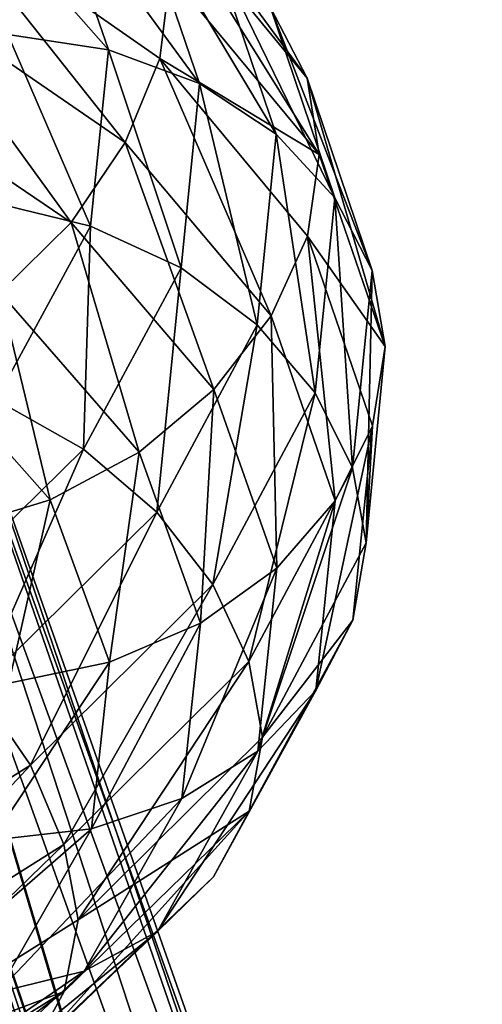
# Model space of a CAD drawing. Header units: metres. Extents: x -80 to 80, y -455 to 95.
# Tile 448 of 656: x 16.64 to 19.6, y -87.64 to -81.34. Entities that reach past the tile are written whole.
import ezdxf

# ---------------------------------------------------------------- set-up
doc = ezdxf.new("R2010")
doc.units = ezdxf.units.M
doc.layers.add('solid_501010_k_01_02', color=7, linetype='CONTINUOUS')

msp = doc.modelspace()

# ---------------------------------------------------------------- linework, layer by layer
at = {"layer": 'solid_501010_k_01_02'}
for points in [[(17.310772, -80.11837, 1116.346191), (17.533482, -80.557404, 1116.733887), (18.478634, -81.710304, 1113.837769)], [(18.243919, -81.258499, 1113.486206), (17.310772, -80.11837, 1116.346191), (18.478634, -81.710304, 1113.837769)], [(16.196108, -80.385941, 1112.38562), (16.826408, -80.427238, 1112.577148), (17.206175, -81.529007, 1109.840698)], [(16.561649, -81.430313, 1109.740601), (16.196108, -80.385941, 1112.38562), (17.206175, -81.529007, 1109.840698)], [(16.826408, -80.427238, 1112.577148), (17.39744, -80.593178, 1112.834351), (17.790094, -81.74472, 1110.01416)], [(17.206175, -81.529007, 1109.840698), (16.826408, -80.427238, 1112.577148), (17.790094, -81.74472, 1110.01416)], [(16.084747, -80.572174, 1120.122314), (15.881823, -81.13694, 1120.326172), (17.313936, -82.122383, 1117.616577)], [(17.53516, -81.584084, 1117.384766), (16.084747, -80.572174, 1120.122314), (17.313936, -82.122383, 1117.616577)], [(17.601299, -81.046776, 1117.112915), (16.084747, -80.572174, 1120.122314), (17.53516, -81.584084, 1117.384766)], [(17.533482, -80.557404, 1116.733887), (17.601299, -81.046776, 1117.112915), (18.555405, -82.197868, 1114.202148)], [(18.478634, -81.710304, 1113.837769), (17.533482, -80.557404, 1116.733887), (18.555405, -82.197868, 1114.202148)], [(17.39744, -80.593178, 1112.834351), (17.876898, -80.877914, 1113.144409), (18.280373, -82.068619, 1110.252686)], [(17.790094, -81.74472, 1110.01416), (17.39744, -80.593178, 1112.834351), (18.280373, -82.068619, 1110.252686)], [(17.876898, -80.877914, 1113.144409), (18.243919, -81.258499, 1113.486206), (18.655678, -82.476204, 1110.538452)], [(18.280373, -82.068619, 1110.252686), (17.876898, -80.877914, 1113.144409), (18.655678, -82.476204, 1110.538452)], [(18.555405, -82.197868, 1114.202148), (17.601299, -81.046776, 1117.112915), (17.53516, -81.584084, 1117.384766)], [(15.881823, -81.13694, 1120.326172), (15.563551, -81.68309, 1120.432861), (16.966965, -82.632439, 1117.769043)], [(17.313936, -82.122383, 1117.616577), (15.881823, -81.13694, 1120.326172), (16.966965, -82.632439, 1117.769043)], [(18.243919, -81.258499, 1113.486206), (18.478634, -81.710304, 1113.837769), (18.895689, -82.941521, 1110.852661)], [(18.655678, -82.476204, 1110.538452), (18.243919, -81.258499, 1113.486206), (18.895689, -82.941521, 1110.852661)], [(16.4508, -82.500694, 1107.085205), (16.561649, -81.430313, 1109.740601), (17.091013, -82.657761, 1107.093384)], [(16.561649, -81.430313, 1109.740601), (17.206175, -81.529007, 1109.840698), (17.091013, -82.657761, 1107.093384)], [(17.091013, -82.657761, 1107.093384), (17.206175, -81.529007, 1109.840698), (17.671024, -82.924118, 1107.182739)], [(17.206175, -81.529007, 1109.840698), (17.790094, -81.74472, 1110.01416), (17.671024, -82.924118, 1107.182739)], [(17.53516, -81.584084, 1117.384766), (17.313936, -82.122383, 1117.616577), (18.247253, -83.22995, 1114.743164)], [(18.480404, -82.720123, 1114.481689), (17.53516, -81.584084, 1117.384766), (18.247253, -83.22995, 1114.743164)], [(18.555405, -82.197868, 1114.202148), (17.53516, -81.584084, 1117.384766), (18.480404, -82.720123, 1114.481689)], [(16.966965, -82.632439, 1117.769043), (15.563551, -81.68309, 1120.432861), (16.5131, -83.081802, 1117.831665)], [(17.671024, -82.924118, 1107.182739), (17.790094, -81.74472, 1110.01416), (18.158022, -83.287895, 1107.349487)], [(17.790094, -81.74472, 1110.01416), (18.280373, -82.068619, 1110.252686), (18.158022, -83.287895, 1107.349487)], [(18.478634, -81.710304, 1113.837769), (18.555405, -82.197868, 1114.202148), (18.978859, -83.427635, 1111.201294)], [(18.895689, -82.941521, 1110.852661), (18.478634, -81.710304, 1113.837769), (18.978859, -83.427635, 1111.201294)], [(18.158022, -83.287895, 1107.349487), (18.280373, -82.068619, 1110.252686), (18.530813, -83.723022, 1107.578979)], [(18.280373, -82.068619, 1110.252686), (18.655678, -82.476204, 1110.538452), (18.530813, -83.723022, 1107.578979)], [(17.313936, -82.122383, 1117.616577), (16.966965, -82.632439, 1117.769043), (17.881578, -83.70108, 1114.94458)], [(18.247253, -83.22995, 1114.743164), (17.313936, -82.122383, 1117.616577), (17.881578, -83.70108, 1114.94458)], [(18.978859, -83.427635, 1111.201294), (18.555405, -82.197868, 1114.202148), (18.480404, -82.720123, 1114.481689)], [(16.4508, -82.500694, 1107.085205), (17.091013, -82.657761, 1107.093384), (16.486065, -83.767693, 1104.404541)], [(18.530813, -83.723022, 1107.578979), (18.655678, -82.476204, 1110.538452), (18.769218, -84.202179, 1107.855591)], [(18.655678, -82.476204, 1110.538452), (18.895689, -82.941521, 1110.852661), (18.769218, -84.202179, 1107.855591)], [(16.966965, -82.632439, 1117.769043), (16.5131, -83.081802, 1117.831665), (17.403248, -84.103325, 1115.07251)], [(17.881578, -83.70108, 1114.94458), (16.966965, -82.632439, 1117.769043), (17.403248, -84.103325, 1115.07251)], [(16.486065, -83.767693, 1104.404541), (17.091013, -82.657761, 1107.093384), (17.045546, -84.084106, 1104.411743)], [(17.091013, -82.657761, 1107.093384), (17.671024, -82.924118, 1107.182739), (17.045546, -84.084106, 1104.411743)], [(18.480404, -82.720123, 1114.481689), (18.247253, -83.22995, 1114.743164), (18.659088, -84.414093, 1111.78125)], [(18.897499, -83.93396, 1111.489136), (18.480404, -82.720123, 1114.481689), (18.659088, -84.414093, 1111.78125)], [(18.978859, -83.427635, 1111.201294), (18.480404, -82.720123, 1114.481689), (18.897499, -83.93396, 1111.489136)], [(17.045546, -84.084106, 1104.411743), (17.671024, -82.924118, 1107.182739), (17.515306, -84.487335, 1104.508423)], [(17.671024, -82.924118, 1107.182739), (18.158022, -83.287895, 1107.349487), (17.515306, -84.487335, 1104.508423)], [(18.769218, -84.202179, 1107.855591), (18.895689, -82.941521, 1110.852661), (18.857313, -84.68399, 1108.195801)], [(18.895689, -82.941521, 1110.852661), (18.978859, -83.427635, 1111.201294), (18.857313, -84.68399, 1108.195801)], [(16.5131, -83.081802, 1117.831665), (15.972094, -83.439362, 1117.795166), (16.833078, -84.407784, 1115.115112)], [(17.403248, -84.103325, 1115.07251), (16.5131, -83.081802, 1117.831665), (16.833078, -84.407784, 1115.115112)], [(17.150948, -91.248802, 273.243378), (14.61538, -83.214134, 271.815247), (13.965777, -83.214134, 273.063141)], [(16.945374, -91.104881, 273.555176), (17.150948, -91.248802, 273.243378), (13.965777, -83.214134, 273.063141)], [(16.751734, -91.0065, 273.860229), (16.945374, -91.104881, 273.555176), (13.965777, -83.214134, 273.063141)], [(16.567535, -90.949577, 274.161835), (16.751734, -91.0065, 273.860229), (13.965777, -83.214134, 273.063141)], [(17.371538, -91.44574, 257.078064), (14.61538, -83.214134, 258.184753), (15.153751, -83.214134, 259.484497)], [(16.75186, -91.006767, 256.139801), (16.567526, -90.949394, 255.838272), (14.61538, -83.214134, 258.184753)], [(16.945549, -91.104866, 256.44516), (16.75186, -91.006767, 256.139801), (14.61538, -83.214134, 258.184753)], [(17.151112, -91.248924, 256.756866), (16.945549, -91.104866, 256.44516), (14.61538, -83.214134, 258.184753)], [(17.371538, -91.44574, 257.078064), (17.151112, -91.248924, 256.756866), (14.61538, -83.214134, 258.184753)], [(18.309853, -92.712082, 271.684967), (15.153751, -83.214134, 270.515503), (14.61538, -83.214134, 271.815247)], [(18.155594, -92.460083, 271.875122), (18.309853, -92.712082, 271.684967), (14.61538, -83.214134, 271.815247)], [(17.869556, -92.036629, 272.240784), (18.155594, -92.460083, 271.875122), (14.61538, -83.214134, 271.815247)], [(17.60955, -91.703918, 272.58902), (17.869556, -92.036629, 272.240784), (14.61538, -83.214134, 271.815247)], [(17.371264, -91.445404, 272.922272), (17.60955, -91.703918, 272.58902), (14.61538, -83.214134, 271.815247)], [(17.150948, -91.248802, 273.243378), (17.371264, -91.445404, 272.922272), (14.61538, -83.214134, 271.815247)], [(18.472897, -92.995766, 258.510864), (15.153751, -83.214134, 259.484497), (15.576795, -83.214134, 260.826233)], [(17.609825, -91.70414, 257.411438), (17.371538, -91.44574, 257.078064), (15.153751, -83.214134, 259.484497)], [(17.869886, -92.037109, 257.759613), (17.609825, -91.70414, 257.411438), (15.153751, -83.214134, 259.484497)], [(18.156023, -92.460747, 258.125427), (17.869886, -92.037109, 257.759613), (15.153751, -83.214134, 259.484497)], [(18.310293, -92.712906, 258.315491), (18.156023, -92.460747, 258.125427), (15.153751, -83.214134, 259.484497)], [(18.472897, -92.995766, 258.510864), (18.310293, -92.712906, 258.315491), (15.153751, -83.214134, 259.484497)], [(18.506973, -93.057388, 271.448975), (15.576795, -83.214134, 269.173767), (15.153751, -83.214134, 270.515503)], [(18.472364, -92.994888, 271.489838), (18.506973, -93.057388, 271.448975), (15.153751, -83.214134, 270.515503)], [(18.309853, -92.712082, 271.684967), (18.472364, -92.994888, 271.489838), (15.153751, -83.214134, 270.515503)], [(19.112986, -93.06414, 260.655792), (15.576795, -83.214134, 260.826233), (15.881289, -83.214134, 262.199707)], [(18.507057, -93.057465, 258.551208), (18.472897, -92.995766, 258.510864), (15.576795, -83.214134, 260.826233)], [(19.112986, -93.06414, 260.655792), (18.507057, -93.057465, 258.551208), (15.576795, -83.214134, 260.826233)], [(19.112961, -93.06414, 269.344299), (15.881289, -83.214134, 267.800293), (15.576795, -83.214134, 269.173767)], [(18.506973, -93.057388, 271.448975), (19.112961, -93.06414, 269.344299), (15.576795, -83.214134, 269.173767)], [(19.478216, -93.06414, 262.81427), (15.881289, -83.214134, 262.199707), (16.064917, -83.214134, 263.594513)], [(19.478216, -93.06414, 262.81427), (19.112986, -93.06414, 260.655792), (15.881289, -83.214134, 262.199707)], [(19.47821, -93.06414, 267.185791), (16.064917, -83.214134, 266.405487), (15.881289, -83.214134, 267.800293)], [(19.112961, -93.06414, 269.344299), (19.47821, -93.06414, 267.185791), (15.881289, -83.214134, 267.800293)], [(19.478216, -93.06414, 262.81427), (16.064917, -83.214134, 263.594513), (16.126282, -83.214134, 265)], [(16.064917, -83.214134, 266.405487), (19.600468, -93.06414, 265), (16.126282, -83.214134, 265)], [(19.47821, -93.06414, 267.185791), (19.600468, -93.06414, 265), (16.064917, -83.214134, 266.405487)], [(19.600468, -93.06414, 265), (19.478216, -93.06414, 262.81427), (16.126282, -83.214134, 265)], [(18.247253, -83.22995, 1114.743164), (17.881578, -83.70108, 1114.94458), (18.28516, -84.844566, 1112.032959)], [(18.659088, -84.414093, 1111.78125), (18.247253, -83.22995, 1114.743164), (18.28516, -84.844566, 1112.032959)], [(17.515306, -84.487335, 1104.508423), (18.158022, -83.287895, 1107.349487), (17.874903, -84.94973, 1104.682983)], [(18.158022, -83.287895, 1107.349487), (18.530813, -83.723022, 1107.578979), (17.874903, -84.94973, 1104.682983)], [(16.833078, -84.407784, 1115.115112), (15.972094, -83.439362, 1117.795166), (16.203215, -84.600082, 1115.072632)], [(18.857313, -84.68399, 1108.195801), (18.978859, -83.427635, 1111.201294), (18.897499, -83.93396, 1111.489136)], [(17.881578, -83.70108, 1114.94458), (17.403248, -84.103325, 1115.07251), (17.796034, -85.197548, 1112.228394)], [(18.28516, -84.844566, 1112.032959), (17.881578, -83.70108, 1114.94458), (17.796034, -85.197548, 1112.228394)], [(17.874903, -84.94973, 1104.682983), (18.530813, -83.723022, 1107.578979), (18.10487, -85.442642, 1104.922974)], [(18.530813, -83.723022, 1107.578979), (18.769218, -84.202179, 1107.855591), (18.10487, -85.442642, 1104.922974)], [(16.486065, -83.767693, 1104.404541), (17.045546, -84.084106, 1104.411743), (15.931502, -85.17672, 1101.771973)], [(18.897499, -83.93396, 1111.489136), (18.659088, -84.414093, 1111.78125), (18.534201, -85.62722, 1108.807129)], [(18.771017, -85.17717, 1108.484497), (18.897499, -83.93396, 1111.489136), (18.534201, -85.62722, 1108.807129)], [(18.857313, -84.68399, 1108.195801), (18.897499, -83.93396, 1111.489136), (18.771017, -85.17717, 1108.484497)], [(15.931502, -85.17672, 1101.771973), (17.045546, -84.084106, 1104.411743), (16.37056, -85.617783, 1101.80249)], [(17.045546, -84.084106, 1104.411743), (17.515306, -84.487335, 1104.508423), (16.37056, -85.617783, 1101.80249)], [(17.403248, -84.103325, 1115.07251), (16.833078, -84.407784, 1115.115112), (17.212996, -85.446434, 1112.352905)], [(17.796034, -85.197548, 1112.228394), (17.403248, -84.103325, 1115.07251), (17.212996, -85.446434, 1112.352905)], [(18.10487, -85.442642, 1104.922974), (18.769218, -84.202179, 1107.855591), (18.193268, -85.927094, 1105.239136)], [(18.769218, -84.202179, 1107.855591), (18.857313, -84.68399, 1108.195801), (18.193268, -85.927094, 1105.239136)], [(16.833078, -84.407784, 1115.115112), (16.203215, -84.600082, 1115.072632), (16.568914, -85.579834, 1112.401611)], [(17.212996, -85.446434, 1112.352905), (16.833078, -84.407784, 1115.115112), (16.568914, -85.579834, 1112.401611)], [(18.659088, -84.414093, 1111.78125), (18.28516, -84.844566, 1112.032959), (18.162775, -86.016441, 1109.109375)], [(18.534201, -85.62722, 1108.807129), (18.659088, -84.414093, 1111.78125), (18.162775, -86.016441, 1109.109375)], [(16.37056, -85.617783, 1101.80249), (17.515306, -84.487335, 1104.508423), (16.706656, -86.106361, 1101.925049)], [(17.515306, -84.487335, 1104.508423), (17.874903, -84.94973, 1104.682983), (16.706656, -86.106361, 1101.925049)], [(18.193268, -85.927094, 1105.239136), (18.857313, -84.68399, 1108.195801), (18.771017, -85.17717, 1108.484497)], [(18.28516, -84.844566, 1112.032959), (17.796034, -85.197548, 1112.228394), (17.676924, -86.319397, 1109.372681)], [(18.162775, -86.016441, 1109.109375), (18.28516, -84.844566, 1112.032959), (17.676924, -86.319397, 1109.372681)], [(16.706656, -86.106361, 1101.925049), (17.874903, -84.94973, 1104.682983), (16.921593, -86.612503, 1102.130371)], [(17.874903, -84.94973, 1104.682983), (18.10487, -85.442642, 1104.922974), (16.921593, -86.612503, 1102.130371)], [(17.796034, -85.197548, 1112.228394), (17.212996, -85.446434, 1112.352905), (17.097786, -86.511826, 1109.579224)], [(17.676924, -86.319397, 1109.372681), (17.796034, -85.197548, 1112.228394), (17.097786, -86.511826, 1109.579224)], [(18.771017, -85.17717, 1108.484497), (18.534201, -85.62722, 1108.807129), (17.87817, -86.820953, 1105.896851)], [(18.106604, -86.400558, 1105.544312), (18.771017, -85.17717, 1108.484497), (17.87817, -86.820953, 1105.896851)], [(18.193268, -85.927094, 1105.239136), (18.771017, -85.17717, 1108.484497), (18.106604, -86.400558, 1105.544312)], [(17.212996, -85.446434, 1112.352905), (16.568914, -85.579834, 1112.401611), (16.458019, -86.58535, 1109.719727)], [(17.097786, -86.511826, 1109.579224), (17.212996, -85.446434, 1112.352905), (16.458019, -86.58535, 1109.719727)], [(16.921593, -86.612503, 1102.130371), (18.10487, -85.442642, 1104.922974), (17.011816, -87.09449, 1102.436157)], [(18.10487, -85.442642, 1104.922974), (18.193268, -85.927094, 1105.239136), (17.011816, -87.09449, 1102.436157)], [(16.37056, -85.617783, 1101.80249), (16.706656, -86.106361, 1101.925049), (15.057902, -87.145134, 1099.374512)], [(18.534201, -85.62722, 1108.807129), (18.162775, -86.016441, 1109.109375), (17.519892, -87.169495, 1106.248413)], [(17.87817, -86.820953, 1105.896851), (18.534201, -85.62722, 1108.807129), (17.519892, -87.169495, 1106.248413)], [(17.011816, -87.09449, 1102.436157), (18.193268, -85.927094, 1105.239136), (18.106604, -86.400558, 1105.544312)], [(18.162775, -86.016441, 1109.109375), (17.676924, -86.319397, 1109.372681), (17.051235, -87.423073, 1106.577759)], [(17.519892, -87.169495, 1106.248413), (18.162775, -86.016441, 1109.109375), (17.051235, -87.423073, 1106.577759)], [(15.057902, -87.145134, 1099.374512), (16.706656, -86.106361, 1101.925049), (15.251628, -87.663567, 1099.548096)], [(16.706656, -86.106361, 1101.925049), (16.921593, -86.612503, 1102.130371), (15.251628, -87.663567, 1099.548096)], [(17.676924, -86.319397, 1109.372681), (17.097786, -86.511826, 1109.579224), (16.492599, -87.559746, 1106.86438)], [(17.051235, -87.423073, 1106.577759), (17.676924, -86.319397, 1109.372681), (16.492599, -87.559746, 1106.86438)], [(18.106604, -86.400558, 1105.544312), (17.87817, -86.820953, 1105.896851), (16.709709, -87.94619, 1103.125488)], [(16.923214, -87.554161, 1102.744629), (18.106604, -86.400558, 1105.544312), (16.709709, -87.94619, 1103.125488)], [(17.011816, -87.09449, 1102.436157), (18.106604, -86.400558, 1105.544312), (16.923214, -87.554161, 1102.744629)], [(17.097786, -86.511826, 1109.579224), (16.458019, -86.58535, 1109.719727), (15.875475, -87.57412, 1107.09436)], [(16.492599, -87.559746, 1106.86438), (17.097786, -86.511826, 1109.579224), (15.875475, -87.57412, 1107.09436)], [(15.251628, -87.663567, 1099.548096), (16.921593, -86.612503, 1102.130371), (15.337308, -88.147095, 1099.835938)], [(16.921593, -86.612503, 1102.130371), (17.011816, -87.09449, 1102.436157), (15.337308, -88.147095, 1099.835938)], [(17.87817, -86.820953, 1105.896851), (17.519892, -87.169495, 1106.248413), (16.374847, -88.255768, 1103.52356)], [(16.709709, -87.94619, 1103.125488), (17.87817, -86.820953, 1105.896851), (16.374847, -88.255768, 1103.52356)], [(15.337308, -88.147095, 1099.835938), (17.011816, -87.09449, 1102.436157), (16.923214, -87.554161, 1102.744629)], [(17.519892, -87.169495, 1106.248413), (17.051235, -87.423073, 1106.577759), (15.936821, -88.462051, 1103.915405)], [(16.374847, -88.255768, 1103.52356), (17.519892, -87.169495, 1106.248413), (15.936821, -88.462051, 1103.915405)], [(17.051235, -87.423073, 1106.577759), (16.492599, -87.559746, 1106.86438), (15.414695, -88.545296, 1104.277954)], [(15.936821, -88.462051, 1103.915405), (17.051235, -87.423073, 1106.577759), (15.414695, -88.545296, 1104.277954)], [(16.923214, -87.554161, 1102.744629), (16.709709, -87.94619, 1103.125488), (15.060655, -88.95594, 1100.562744)], [(15.253089, -88.590195, 1100.156128), (16.923214, -87.554161, 1102.744629), (15.060655, -88.95594, 1100.562744)], [(15.337308, -88.147095, 1099.835938), (16.923214, -87.554161, 1102.744629), (15.253089, -88.590195, 1100.156128)]]:
    msp.add_3dface(points, dxfattribs=at)

doc.saveas('drawing.dxf')
